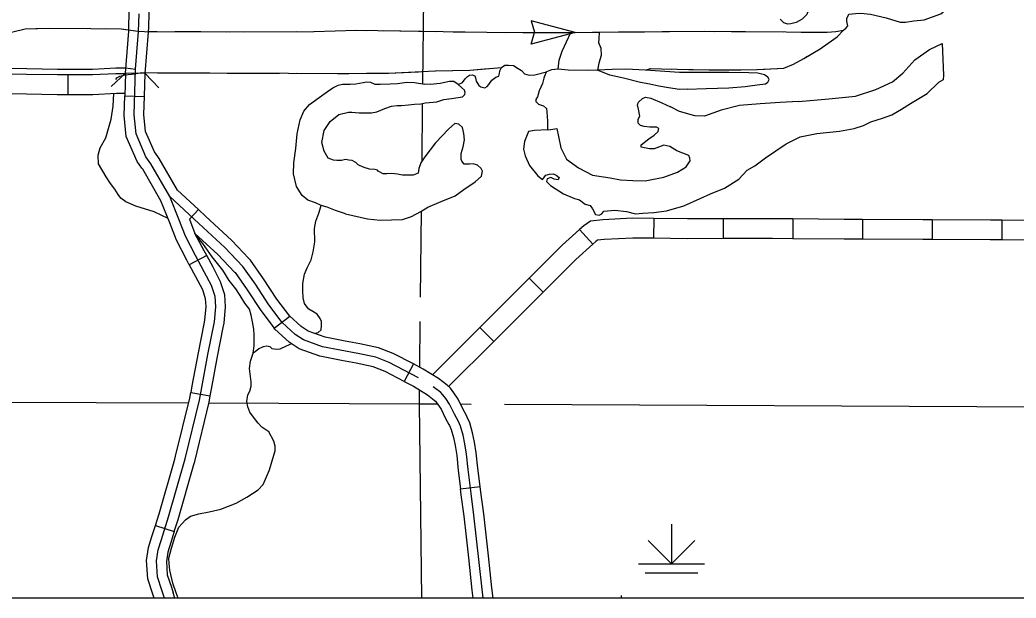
# Model space of a CAD drawing. Extents: x 813775 to 1157140, y 1757555 to 1979907.
# Drawn here: x 1011071 to 1026181, y 1798155 to 1806929 of the extents above; entities that cross this region are included whole.
import ezdxf

# ---------------------------------------------------------------- set-up
doc = ezdxf.new("R2010")
doc.units = 0
for name, color, linetype in [('Level 31', 7, 'Continuous'), ('Level 32', 7, 'Continuous'), ('Level 35', 7, 'Continuous'), ('Level 38', 7, 'Continuous'), ('Level 43', 7, 'Continuous'), ('Level 44', 7, 'Continuous'), ('Level 45', 7, 'Continuous'), ('Level 5', 7, 'Continuous'), ('R_Draft', 7, 'Continuous')]:
    doc.layers.add(name, color=color, linetype=linetype)

msp = doc.modelspace()

# ---------------------------------------------------------------- linework, layer by layer
at = {"layer": 'Level 31'}
for p, q in [((1012970, 1806114), (1012670, 1806122)), ((1012660, 1805777), (1012960, 1805768)), ((1013780, 1804050), (1013645, 1803905)), ((1013905, 1803353), (1013640, 1803211)), ((1013640, 1803211), (1013640, 1803211)), ((1014925, 1802253), (1015164, 1802434)), ((1017040, 1801708), (1016901, 1801442)), ((1013663, 1801277), (1013958, 1801224)), ((1017755, 1799812), (1018052, 1799849)), ((1013126, 1799255), (1013412, 1799165))]:
    msp.add_line(p, q, dxfattribs=at)
for points in [[(1012724, 1806832), (1012730, 1807020), (1012721, 1807163)], [(1013024, 1806821), (1013031, 1807024), (1013020, 1807185)], [(1013345, 1804251), (1013059, 1804745), (1012980, 1804853), (1012832, 1805199), (1012802, 1805486), (1012822, 1806183), (1012871, 1806751), (1012880, 1807022)], [(1012670, 1806122), (1012721, 1806760), (1012724, 1806832)], [(1012970, 1806115), (1013021, 1806742), (1013024, 1806821)], [(1012920, 1806129), (1013274, 1806125), (1015147, 1806122), (1015890, 1806118), (1016661, 1806120), (1017368, 1806154), (1017897, 1806167), (1018374, 1806208)], [(1012524, 1806023), (1012540, 1806048), (1012585, 1806077), (1012669, 1806095), (1012808, 1806109), (1012920, 1806129)], [(1012670, 1806122), (1012660, 1805777)], [(1012960, 1805768), (1012970, 1806114)], [(1012920, 1804681), (1012848, 1804779), (1012685, 1805161), (1012652, 1805480), (1012660, 1805777)], [(1013163, 1804857), (1013111, 1804928), (1012978, 1805237), (1012952, 1805491), (1012960, 1805768)], [(1013780, 1804050), (1013463, 1804345), (1013184, 1804827), (1013163, 1804857)], [(1013210, 1804185), (1012933, 1804663), (1012920, 1804681)], [(1013207, 1804191), (1013206, 1804195)], [(1013794, 1801158), (1013829, 1801351), (1013922, 1801850), (1014021, 1802349), (1014041, 1802576), (1014031, 1802729), (1013977, 1802897), (1013868, 1803105), (1013735, 1803352), (1013582, 1803648), (1013483, 1803905), (1013345, 1804251)], [(1017116, 1801499), (1016672, 1801731), (1016469, 1801810), (1016198, 1801865), (1015660, 1801969), (1015374, 1802072), (1015245, 1802156), (1015048, 1802339), (1014845, 1802606), (1014643, 1802917), (1014451, 1803189), (1014179, 1803476), (1013784, 1803841), (1013345, 1804251)], [(1013640, 1803211), (1013602, 1803282), (1013445, 1803587), (1013343, 1803851), (1013210, 1804185)], [(1014544, 1803308), (1014285, 1803582), (1013886, 1803951), (1013780, 1804050)], [(1013644, 1803904), (1013726, 1803690)], [(1013905, 1803353), (1013867, 1803422), (1013726, 1803690)], [(1013726, 1803690), (1014074, 1803369), (1014326, 1803102)], [(1014156, 1802259), (1014170, 1802328), (1014191, 1802575), (1014179, 1802758), (1014115, 1802956), (1014001, 1803175), (1013905, 1803353)], [(1015164, 1802434), (1014968, 1802692), (1014767, 1803001), (1014567, 1803284), (1014544, 1803308)], [(1013640, 1803211), (1013736, 1803035), (1013838, 1802839), (1013882, 1802701), (1013890, 1802578), (1013872, 1802370), (1013862, 1802317)], [(1014326, 1803102), (1014334, 1803094), (1014519, 1802833), (1014723, 1802520), (1014925, 1802253)], [(1016006, 1802055), (1015700, 1802114), (1015441, 1802207), (1015338, 1802275), (1015159, 1802440), (1015164, 1802434)], [(1016006, 1802055), (1015700, 1802114), (1015441, 1802207), (1015338, 1802275), (1015159, 1802440), (1015164, 1802434)], [(1013862, 1802317), (1013775, 1801878), (1013681, 1801378), (1013663, 1801277)], [(1013958, 1801224), (1013976, 1801324), (1014070, 1801822), (1014156, 1802259)], [(1015949, 1801760), (1015620, 1801824), (1015306, 1801937), (1015153, 1802038), (1014936, 1802238), (1014925, 1802253)], [(1017040, 1801708), (1016734, 1801868), (1016512, 1801955), (1016227, 1802012), (1016006, 1802055)], [(1016901, 1801442), (1016609, 1801595), (1016427, 1801666), (1016169, 1801718), (1015949, 1801760)], [(1017839, 1800934), (1017795, 1801016), (1017719, 1801173), (1017653, 1801269), (1017601, 1801338), (1017553, 1801387), (1017422, 1801486), (1017190, 1801630), (1017040, 1801708)], [(1016901, 1801442), (1017042, 1801369), (1017252, 1801238), (1017355, 1801160), (1017374, 1801142), (1017409, 1801095), (1017459, 1801022), (1017528, 1800879), (1017576, 1800791)], [(1017869, 1800107), (1017845, 1800337), (1017818, 1800496), (1017792, 1800629), (1017753, 1800762), (1017722, 1800837), (1017661, 1800948), (1017589, 1801098), (1017531, 1801182), (1017488, 1801240), (1017454, 1801274), (1017337, 1801362)], [(1013420, 1800265), (1013432, 1800306), (1013647, 1801189), (1013663, 1801277)], [(1013709, 1800183), (1013722, 1800229), (1013941, 1801127), (1013958, 1801224)], [(1013265, 1798155), (1013226, 1798274), (1013157, 1798476), (1013142, 1798719), (1013167, 1798887), (1013217, 1799045), (1013325, 1799388), (1013577, 1800267), (1013794, 1801158)], [(1018052, 1799849), (1018018, 1800124), (1017993, 1800357), (1017966, 1800523), (1017938, 1800665), (1017895, 1800812), (1017857, 1800902), (1017839, 1800934)], [(1017576, 1800791), (1017586, 1800772), (1017611, 1800712), (1017646, 1800593), (1017671, 1800469), (1017696, 1800317), (1017720, 1800090), (1017755, 1799812)], [(1013126, 1799255), (1013181, 1799431), (1013420, 1800265)], [(1013412, 1799165), (1013469, 1799345), (1013709, 1800183)], [(1017958, 1799415), (1017915, 1799741), (1017869, 1800107)], [(1017879, 1798766), (1017845, 1799082), (1017809, 1799397), (1017766, 1799722), (1017755, 1799812)], [(1018178, 1798798), (1018143, 1799115), (1018107, 1799434), (1018064, 1799761), (1018052, 1799849)], [(1018100, 1798155), (1018081, 1798292), (1017994, 1799098), (1017958, 1799415)], [(1013107, 1798155), (1013084, 1798227), (1013009, 1798447), (1012992, 1798725), (1013020, 1798920), (1013073, 1799090), (1013126, 1799255)], [(1013412, 1799165), (1013360, 1799000), (1013314, 1798853), (1013293, 1798712), (1013306, 1798506), (1013369, 1798321), (1013397, 1798234)], [(1017948, 1798155), (1017932, 1798274), (1017879, 1798766)], [(1018251, 1798155), (1018230, 1798310), (1018178, 1798798)], [(1013422, 1798155), (1013397, 1798234)]]:
    msp.add_lwpolyline(points, dxfattribs=at)
at = {"layer": 'Level 32'}
for p, q in [((1020685, 1803915), (1020682, 1803615)), ((1021739, 1803910), (1021740, 1803610)), ((1022797, 1803909), (1022794, 1803609)), ((1023852, 1803900), (1023851, 1803600)), ((1024908, 1803896), (1024907, 1803596)), ((1019561, 1803748), (1019761, 1803524)), ((1025964, 1803891), (1025963, 1803591)), ((1018795, 1803009), (1019007, 1802797)), ((1018048, 1802263), (1018260, 1802051))]:
    msp.add_line(p, q, dxfattribs=at)
for points in [[(1020685, 1803915), (1020364, 1803918), (1019911, 1803893), (1019726, 1803874), (1019623, 1803802), (1019561, 1803748)], [(1021739, 1803910), (1021197, 1803908), (1020685, 1803915)], [(1022797, 1803909), (1022489, 1803911), (1021739, 1803910)], [(1023852, 1803900), (1023575, 1803901), (1022797, 1803909)], [(1024908, 1803896), (1024769, 1803896), (1023852, 1803900)], [(1025964, 1803891), (1025791, 1803892), (1024908, 1803896)], [(1019561, 1803748), (1019297, 1803512), (1018795, 1803009)], [(1027020, 1803887), (1025964, 1803891)], [(1020682, 1803615), (1020370, 1803618), (1019935, 1803594), (1019833, 1803584), (1019809, 1803566), (1019761, 1803524)], [(1021740, 1803610), (1021196, 1803608), (1020682, 1803615)], [(1022794, 1803609), (1022488, 1803611), (1021740, 1803610)], [(1023851, 1803600), (1023573, 1803601), (1022794, 1803609)], [(1024907, 1803596), (1024768, 1803596), (1023851, 1803600)], [(1025963, 1803591), (1025790, 1803592), (1024907, 1803596)], [(1027019, 1803587), (1025963, 1803591)], [(1019761, 1803524), (1019503, 1803294), (1019007, 1802797)], [(1018795, 1803009), (1018539, 1802753), (1018048, 1802263)], [(1019007, 1802797), (1018751, 1802541), (1018260, 1802051)], [(1018048, 1802263), (1017327, 1801545)], [(1018260, 1802051), (1017577, 1801371)]]:
    msp.add_lwpolyline(points, dxfattribs=at)
at = {"layer": 'Level 35'}
for points in [[(1023646, 1807015), (1023748, 1807026), (1023828, 1807029), (1023971, 1807015), (1024212, 1806960), (1024424, 1806897), (1024505, 1806894), (1024631, 1806914), (1024789, 1806931), (1024915, 1806977), (1025038, 1807020), (1025127, 1807092), (1025162, 1807118), (1025276, 1807138), (1025425, 1807195), (1025546, 1807259), (1025632, 1807362), (1025684, 1807474)], [(1022915, 1807162), (1022974, 1807156), (1023024, 1807105), (1023030, 1807065), (1023008, 1807009), (1022939, 1806942), (1022848, 1806889), (1022763, 1806868), (1022717, 1806862), (1022661, 1806886), (1022601, 1806940)], [(1023449, 1806752), (1023564, 1806773), (1023604, 1806811), (1023630, 1806839), (1023621, 1806882), (1023616, 1806911), (1023616, 1806949), (1023646, 1807015)], [(1019235, 1806179), (1019253, 1806320), (1019296, 1806454), (1019428, 1806739)], [(1019857, 1806744), (1019851, 1806644), (1019848, 1806584), (1019883, 1806498), (1019889, 1806391), (1019854, 1806271), (1019834, 1806164)], [(1024465, 1806123), (1024648, 1806323), (1024866, 1806478), (1025058, 1806573), (1025081, 1806090), (1025075, 1806021), (1025004, 1805980)], [(1017717, 1805950), (1017784, 1805977), (1017825, 1806034), (1017860, 1806069), (1017893, 1806091), (1017933, 1806094), (1017969, 1806080), (1017980, 1806048), (1017993, 1806001), (1018031, 1805933), (1018061, 1805912), (1018121, 1805898), (1018156, 1805920), (1018186, 1805947), (1018230, 1806012), (1018290, 1806058), (1018333, 1806075), (1018344, 1806116), (1018349, 1806156), (1018374, 1806208), (1018428, 1806241), (1018480, 1806244), (1018556, 1806238), (1018629, 1806192), (1018681, 1806159), (1018727, 1806110), (1018795, 1806088), (1018880, 1806094), (1019061, 1806142)], [(1019235, 1806179), (1019132, 1806173), (1019061, 1806142), (1019038, 1806101), (1019020, 1806047), (1019000, 1805964), (1018946, 1805852), (1018920, 1805763), (1018897, 1805719), (1018897, 1805691), (1018937, 1805648), (1019012, 1805625), (1019058, 1805587), (1019066, 1805533), (1019075, 1805392), (1019072, 1805263)], [(1019834, 1806164), (1019688, 1806162), (1019387, 1806164), (1019235, 1806179)], [(1020055, 1806176), (1019834, 1806164)], [(1020021, 1806090), (1019834, 1806164)], [(1021194, 1805880), (1021480, 1805886), (1021825, 1805897), (1022074, 1805920), (1022252, 1805946), (1022381, 1805961), (1022418, 1805984), (1022438, 1806027), (1022418, 1806061), (1022364, 1806093), (1022263, 1806119), (1022129, 1806124), (1021825, 1806133), (1021544, 1806130), (1021076, 1806133), (1020560, 1806165), (1020261, 1806182), (1020055, 1806176)], [(1021194, 1805880), (1021076, 1805874), (1020910, 1805900), (1020763, 1805923), (1020626, 1805955), (1020482, 1805981), (1020224, 1806044), (1020021, 1806090)], [(1022879, 1805693), (1023343, 1805730), (1023745, 1805773), (1024052, 1805871), (1024307, 1805988), (1024465, 1806123)], [(1015463, 1805646), (1015610, 1805751), (1015737, 1805841), (1015819, 1805898), (1015900, 1805939), (1015966, 1805955), (1016080, 1805952), (1016164, 1805958), (1016278, 1805980), (1016327, 1805988), (1016387, 1805985), (1016455, 1805952), (1016534, 1805952), (1016689, 1805960), (1016798, 1805966), (1016871, 1805974), (1016942, 1805982), (1017056, 1805977), (1017211, 1805955)], [(1015909, 1805491), (1016053, 1805528), (1016104, 1805531), (1016216, 1805520), (1016403, 1805520), (1016485, 1805533), (1016607, 1805585), (1016708, 1805620), (1016792, 1805628), (1016860, 1805631), (1016966, 1805642), (1017056, 1805650), (1017151, 1805656), (1017225, 1805669), (1017396, 1805686), (1017502, 1805721), (1017619, 1805737), (1017782, 1805762), (1017820, 1805797), (1017825, 1805827), (1017817, 1805865), (1017768, 1805901), (1017717, 1805950), (1017651, 1805993), (1017586, 1805996), (1017445, 1805963), (1017301, 1805950), (1017211, 1805955)], [(1023158, 1805205), (1023503, 1805242), (1023727, 1805282), (1023868, 1805328), (1023977, 1805382), (1024155, 1805437), (1024295, 1805489), (1024441, 1805575), (1024579, 1805661), (1024831, 1805810), (1025004, 1805980)], [(1012378, 1804548), (1012261, 1804747), (1012258, 1804878), (1012288, 1804987), (1012375, 1805139), (1012454, 1805421), (1012484, 1805622), (1012496, 1805814)], [(1020476, 1805469), (1020453, 1805573), (1020441, 1805639), (1020456, 1805682), (1020516, 1805736), (1020562, 1805754), (1020642, 1805739), (1020808, 1805668), (1020938, 1805610)], [(1016009, 1803986), (1015857, 1804035), (1015732, 1804087), (1015642, 1804111), (1015555, 1804152), (1015436, 1804195), (1015351, 1804266), (1015264, 1804402), (1015221, 1804595), (1015226, 1804761), (1015256, 1804976), (1015275, 1805202), (1015321, 1805412), (1015378, 1805543), (1015463, 1805646)], [(1022879, 1805693), (1022601, 1805676), (1022300, 1805653), (1021987, 1805630), (1021709, 1805561), (1021457, 1805469), (1021310, 1805475), (1021075, 1805538), (1020938, 1805610)], [(1016009, 1803986), (1016341, 1803910), (1016537, 1803888), (1016705, 1803893), (1016874, 1803899), (1017012, 1803948), (1017151, 1804019), (1017257, 1804089), (1017461, 1804171), (1017673, 1804258), (1017804, 1804353), (1017975, 1804473), (1018070, 1804560), (1018089, 1804631), (1018065, 1804674), (1018010, 1804723), (1017948, 1804745), (1017893, 1804742), (1017812, 1804742), (1017774, 1804783), (1017766, 1804808), (1017766, 1804900), (1017795, 1805001), (1017815, 1805107), (1017804, 1805205), (1017785, 1805295), (1017730, 1805349), (1017668, 1805357), (1017570, 1805273), (1017377, 1805061), (1017214, 1804849), (1017154, 1804759), (1017124, 1804672), (1017113, 1804604), (1017034, 1804574), (1016874, 1804571), (1016800, 1804590), (1016705, 1804598), (1016637, 1804593), (1016580, 1804595), (1016504, 1804636), (1016493, 1804647), (1016455, 1804658), (1016376, 1804666), (1016295, 1804688), (1016224, 1804721), (1016202, 1804732), (1016167, 1804764), (1016110, 1804797), (1016061, 1804802), (1016009, 1804808), (1015947, 1804797), (1015876, 1804797), (1015830, 1804800), (1015745, 1804832), (1015686, 1804936), (1015653, 1805069), (1015688, 1805251), (1015778, 1805387), (1015909, 1805491)], [(1020838, 1805027), (1020691, 1804970), (1020622, 1804970), (1020493, 1804999), (1020493, 1805033), (1020613, 1805122), (1020694, 1805182), (1020754, 1805234), (1020760, 1805280), (1020725, 1805300), (1020625, 1805303), (1020542, 1805309), (1020484, 1805326), (1020450, 1805360), (1020450, 1805424), (1020476, 1805469)], [(1019072, 1805263), (1018876, 1805251), (1018785, 1805234), (1018727, 1805082), (1018710, 1804967), (1018733, 1804864), (1018802, 1804720), (1018928, 1804565), (1019000, 1804508), (1019046, 1804574), (1019103, 1804588), (1019160, 1804591), (1019203, 1804571), (1019249, 1804539), (1019235, 1804502), (1019175, 1804513), (1019123, 1804536), (1019071, 1804519), (1019057, 1804479), (1019117, 1804416), (1019315, 1804292), (1019484, 1804220), (1019559, 1804200), (1019645, 1804134), (1019720, 1804114), (1019754, 1804063), (1019803, 1803976), (1019857, 1803968), (1019897, 1803988), (1019926, 1804025), (1019986, 1804034), (1020093, 1804042), (1020273, 1804020), (1020411, 1803988), (1020520, 1803994), (1020689, 1804008), (1020878, 1804034)], [(1019072, 1805263), (1019126, 1805268)], [(1019126, 1805268), (1019215, 1805280), (1019240, 1805162), (1019275, 1804990), (1019361, 1804818), (1019542, 1804686), (1019757, 1804574), (1020023, 1804533), (1020181, 1804502), (1020370, 1804493), (1020554, 1804487), (1020838, 1804542), (1021044, 1804617), (1021176, 1804697), (1021237, 1804792), (1021231, 1804829), (1021217, 1804872)], [(1020878, 1804034), (1021142, 1804106), (1021391, 1804218), (1021546, 1804289), (1021761, 1804376), (1021976, 1804510), (1022103, 1804648), (1022220, 1804714), (1022380, 1804838), (1022696, 1805050), (1022908, 1805154), (1023158, 1805205)], [(1021217, 1804872), (1021038, 1804944), (1020929, 1805007), (1020838, 1805027)], [(1013318, 1803914), (1013108, 1804014), (1012829, 1804101), (1012677, 1804167), (1012601, 1804224), (1012560, 1804281), (1012511, 1804360), (1012443, 1804447), (1012378, 1804548)], [(1015520, 1803407), (1015546, 1803563), (1015538, 1803763), (1015561, 1803876), (1015606, 1803995), (1015642, 1804111)], [(1014149, 1803132), (1013989, 1803334), (1013847, 1803536), (1013743, 1803659)], [(1015364, 1802822), (1015364, 1802931), (1015388, 1803070), (1015428, 1803167), (1015491, 1803290), (1015520, 1803407)], [(1014622, 1801983), (1014625, 1802145), (1014619, 1802235), (1014600, 1802346), (1014581, 1802449), (1014551, 1802539), (1014483, 1802632), (1014413, 1802746), (1014345, 1802849), (1014244, 1802974), (1014149, 1803132)], [(1015539, 1802172), (1015597, 1802186), (1015642, 1802226), (1015648, 1802290), (1015644, 1802350), (1015625, 1802399), (1015578, 1802464), (1015513, 1802504), (1015451, 1802538), (1015426, 1802572), (1015386, 1802626), (1015366, 1802710), (1015364, 1802822)], [(1014570, 1801518), (1014554, 1801640), (1014570, 1801752), (1014611, 1801874), (1014622, 1801983)], [(1015190, 1802013), (1015112, 1801978), (1015015, 1801932), (1014960, 1801928), (1014898, 1801938), (1014865, 1801966), (1014816, 1801977), (1014759, 1801970), (1014697, 1801939), (1014640, 1801894), (1014611, 1801874)], [(1014119, 1799502), (1014353, 1799594), (1014513, 1799686), (1014685, 1799800), (1014763, 1799877), (1014796, 1799961), (1014858, 1800100), (1014907, 1800274), (1014945, 1800388), (1014943, 1800459), (1014921, 1800538), (1014845, 1800679), (1014742, 1800751), (1014685, 1800811), (1014614, 1800901), (1014557, 1800974), (1014527, 1801056), (1014513, 1801138), (1014530, 1801238), (1014560, 1801293), (1014581, 1801371), (1014581, 1801437), (1014570, 1801518)], [(1013332, 1798760), (1013369, 1798912), (1013419, 1799077), (1013483, 1799230), (1013584, 1799342), (1013660, 1799396), (1013785, 1799432), (1013943, 1799462), (1014119, 1799502)], [(1013473, 1798155), (1013443, 1798236), (1013388, 1798382), (1013345, 1798576), (1013334, 1798680), (1013332, 1798760)]]:
    msp.add_lwpolyline(points, dxfattribs=at)
at = {"layer": 'Level 38'}
for points in [[(1012453, 1805916), (1012670, 1806122)], [(1012970, 1806114), (1013177, 1805897)]]:
    msp.add_lwpolyline(points, dxfattribs=at)
at = {"layer": 'Level 43'}
for p, q in [((1019491, 1806739), (1018828, 1806917)), ((1018828, 1806917), (1018875, 1806741)), ((1019491, 1806739), (1018828, 1806562)), ((1018828, 1806562), (1018875, 1806738))]:
    msp.add_line(p, q, dxfattribs=at)
for points in [[(1011310, 1806798), (1011524, 1806805), (1012102, 1806800)], [(1012366, 1806796), (1012608, 1806792), (1012722, 1806776)], [(1015531, 1806754), (1015535, 1806754), (1016173, 1806773), (1016323, 1806770)], [(1016587, 1806766), (1017379, 1806753)], [(1020560, 1806165), (1020634, 1806192), (1020801, 1806185), (1021522, 1806170), (1022250, 1806174), (1022657, 1806197), (1022804, 1806255), (1022961, 1806345), (1023211, 1806492), (1023470, 1806670), (1023564, 1806773)], [(1023244, 1806515), (1023470, 1806670), (1023564, 1806773)], [(1013021, 1806754), (1013155, 1806754)], [(1013419, 1806752), (1013815, 1806751)], [(1013815, 1806751), (1014211, 1806749)], [(1014475, 1806750), (1015267, 1806753)], [(1017643, 1806749), (1018153, 1806741), (1018435, 1806740)], [(1018699, 1806740), (1019428, 1806739), (1019491, 1806740)], [(1019755, 1806743), (1019857, 1806744), (1020151, 1806747)], [(1020151, 1806747), (1020547, 1806750)], [(1020811, 1806752), (1021453, 1806757), (1021603, 1806755)], [(1021867, 1806753), (1022659, 1806746)], [(1022923, 1806744), (1023316, 1806741), (1023449, 1806752)], [(1022271, 1806175), (1022657, 1806197), (1022804, 1806255), (1022961, 1806345), (1023018, 1806379)], [(1010523, 1806200), (1011175, 1806191), (1011640, 1806183), (1012170, 1806183), (1012526, 1806200), (1012670, 1806200), (1012822, 1806183)], [(1017381, 1806154), (1017897, 1806167), (1018172, 1806191)], [(1020560, 1806165), (1020634, 1806192), (1020801, 1806185), (1020951, 1806182)], [(1021215, 1806176), (1021522, 1806170), (1022007, 1806173)], [(1013158, 1806126), (1013274, 1806125), (1013950, 1806124)], [(1014214, 1806123), (1015006, 1806122)], [(1015270, 1806121), (1015890, 1806118), (1016062, 1806118)], [(1016326, 1806119), (1016661, 1806120), (1017117, 1806142)]]:
    msp.add_lwpolyline(points, dxfattribs=at)
at = {"layer": 'Level 44'}
for p, q in [((1020956, 1799276), (1020956, 1798676)), ((1020956, 1798676), (1020602, 1799030)), ((1020956, 1798676), (1021309, 1799030)), ((1020456, 1798676), (1021456, 1798676)), ((1020556, 1798540), (1021356, 1798540)), ((1020191, 1798196), (1020191, 1798155))]:
    msp.add_line(p, q, dxfattribs=at)
at = {"layer": 'Level 45'}
msp.add_line((1011803, 1805799), (1011803, 1806099), dxfattribs=at)
for points in [[(1010179, 1806573), (1010624, 1806669), (1011148, 1806792), (1011524, 1806805), (1012149, 1806800), (1012608, 1806792), (1012860, 1806757)], [(1012860, 1806757), (1012959, 1806754), (1014257, 1806749), (1015535, 1806754), (1016173, 1806773)], [(1016173, 1806773), (1018153, 1806741), (1019428, 1806739)], [(1019428, 1806739), (1019857, 1806744), (1021453, 1806757), (1023316, 1806741)], [(1023316, 1806741), (1023449, 1806752)], [(1010746, 1806113), (1011173, 1806107), (1011639, 1806099), (1011803, 1806099)], [(1011803, 1806099), (1012172, 1806099), (1012528, 1806116), (1012670, 1806116)], [(1010742, 1805813), (1011169, 1805808), (1011636, 1805799), (1011803, 1805799)], [(1011803, 1805799), (1012179, 1805799), (1012536, 1805816), (1012661, 1805816)]]:
    msp.add_lwpolyline(points, dxfattribs=at)
at = {"layer": 'Level 5'}
for points in [[(1017193, 1807260), (1017178, 1805957)], [(1017175, 1805657), (1017165, 1804776)], [(1017157, 1804022), (1017143, 1802719)], [(1017138, 1802351), (1017131, 1801666)], [(1017127, 1801316), (1017125, 1801104)], [(1006627, 1801144), (1013630, 1801118)], [(1013938, 1801116), (1017125, 1801104)], [(1017125, 1801104), (1017160, 1798155)], [(1017125, 1801104), (1017403, 1801103)], [(1017754, 1801101), (1017914, 1801100)], [(1018419, 1801098), (1026607, 1801057)]]:
    msp.add_lwpolyline(points, dxfattribs=at)
at = {"layer": 'R_Draft'}
msp.add_lwpolyline([(912532, 1880709), (1062535, 1880709), (1062535, 1798155), (912532, 1798155)], close=True, dxfattribs=at)

doc.saveas('drawing.dxf')
